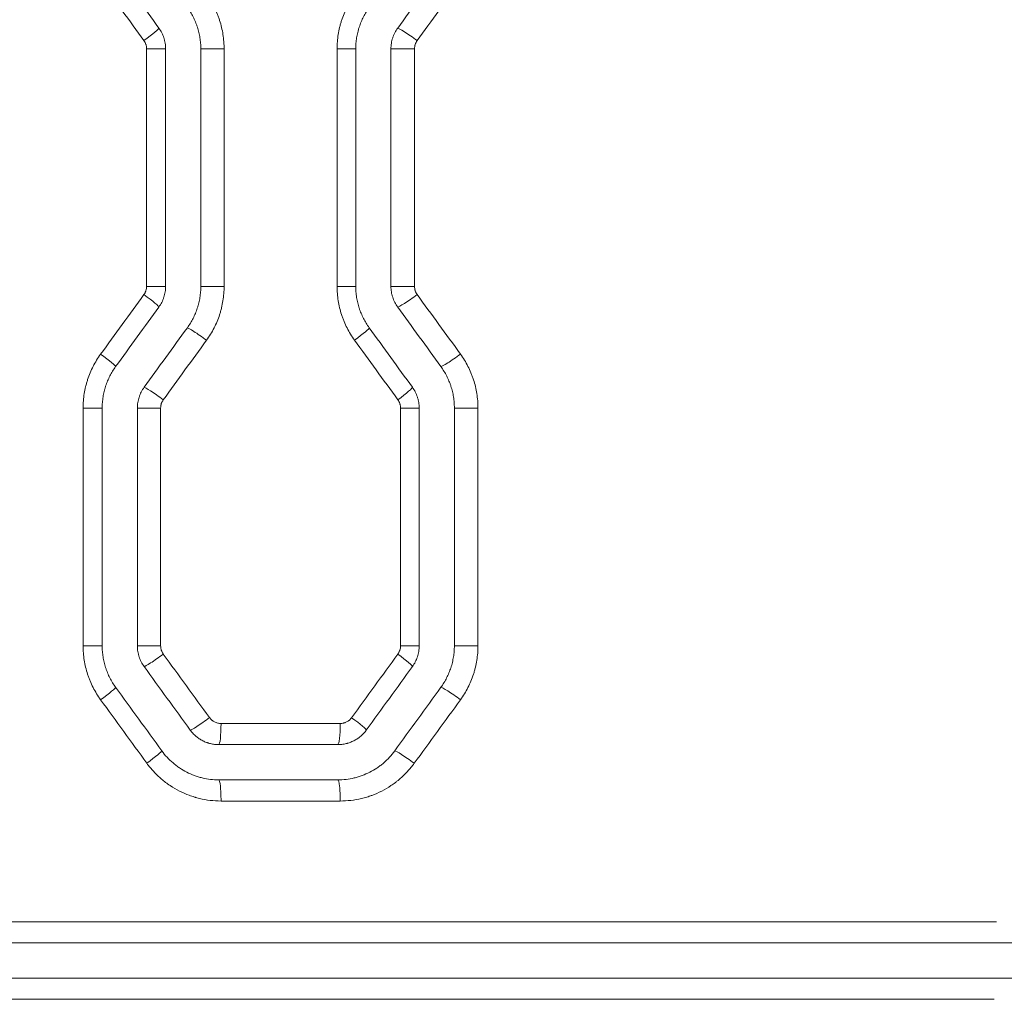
# Model space of a CAD drawing. Header units: millimetres. Extents: x 0 to 594, y 0 to 420.
# Tile 603 of 915: x 249 to 256, y 302 to 309. Entities that reach past the tile are written whole.
import ezdxf

# ---------------------------------------------------------------- set-up
doc = ezdxf.new("R2010")
doc.units = ezdxf.units.MM
doc.layers.add('1', color=7, linetype='Continuous', true_color=0xffffff)

msp = doc.modelspace()

# ---------------------------------------------------------------- linework, layer by layer
at = {"layer": '1', "color": 155, "linetype": 'Continuous', "lineweight": 13}
for p, q in [((249.7791, 308.9075), (249.9137, 308.9075)), ((249.7791, 307.2224), (249.7791, 308.9075)), ((250.3287, 308.9075), (250.1634, 308.9075)), ((250.3287, 308.9075), (250.3287, 307.2224)), ((251.1298, 308.9075), (251.2626, 308.9075)), ((251.1298, 307.2224), (251.1298, 308.9075)), ((251.6791, 308.9075), (251.5122, 308.9075)), ((251.6791, 308.9075), (251.6791, 307.2224)), ((249.7791, 307.2224), (249.9137, 307.2224)), ((250.3287, 307.2224), (250.1634, 307.2224)), ((251.1298, 307.2224), (251.2626, 307.2224)), ((251.6791, 307.2224), (251.5122, 307.2224)), ((249.3288, 306.3593), (249.4641, 306.3593)), ((249.3288, 304.6718), (249.3288, 306.3593)), ((249.8785, 306.3593), (249.7137, 306.3593)), ((249.8785, 306.3593), (249.8785, 304.6718)), ((251.58, 306.3593), (251.7122, 306.3593)), ((251.58, 304.6718), (251.58, 306.3593)), ((252.1292, 306.3593), (251.9618, 306.3593)), ((252.1292, 306.3593), (252.1292, 304.6718)), ((249.3288, 304.6718), (249.4641, 304.6718)), ((249.8785, 304.6718), (249.7137, 304.6718)), ((251.58, 304.6718), (251.7122, 304.6718)), ((252.1292, 304.6718), (251.9618, 304.6718)), ((250.3068, 304.1212), (251.1524, 304.1212)), ((251.1524, 303.5712), (250.3068, 303.5712)), ((239.9198, 302.7143), (255.8062, 302.7143)), ((255.791, 302.1643), (239.9198, 302.1643))]:
    msp.add_line(p, q, dxfattribs=at)
at = {"layer": '1', "color": 155, "linetype": 'Continuous', "lineweight": 18}
for p, q in [((249.9137, 308.9075), (249.9137, 307.2224)), ((250.1634, 308.9075), (250.1634, 307.2224)), ((251.2626, 308.9075), (251.2626, 307.2224)), ((251.5122, 308.9075), (251.5122, 307.2224)), ((249.464, 306.3593), (249.464, 304.6718)), ((249.7137, 306.3593), (249.7137, 304.6718)), ((251.7122, 306.3593), (251.7122, 304.6718)), ((251.9618, 306.3593), (251.9618, 304.6718)), ((250.2907, 303.9712), (251.1352, 303.9712)), ((251.1352, 303.7212), (250.2907, 303.7212)), ((255.9441, 302.5643), (239.9179, 302.5643)), ((239.9179, 302.3143), (256.0122, 302.3143))]:
    msp.add_line(p, q, dxfattribs=at)
for centre, major_axis, ratio, start_param, end_param in [((238.2856, 323.7578), (111.2799, -153.1611), 0.003855, 1.471849, 1.474618), ((238.9432, 292.845), (-107.6864, -148.2231), 0.003734, 1.683086, 1.685952), ((239.5167, 293.9332), (-105.0429, -144.589), 0.003644, 1.661532, 1.664463), ((239.5967, 322.4445), (104.8577, -144.3362), 0.00364, 1.458527, 1.461469), ((239.1521, 293.0343), (-106.3943, -146.4467), 0.00369, 1.665599, 1.668495), ((238.6817, 323.1848), (109.3104, -150.4545), 0.003788, 1.456962, 1.459785), ((238.3, 319.0802), (110.5643, -152.1776), 0.00383, 1.469245, 1.47222), ((239.2597, 288.5882), (-106.7846, -146.9838), 0.003704, 1.679042, 1.682125), ((238.5409, 318.3354), (110.0064, -151.4109), 0.003812, 1.472724, 1.475714), ((239.0366, 287.8665), (-107.2887, -147.6768), 0.003721, 1.682471, 1.685541)]:
    msp.add_ellipse(centre, major_axis=major_axis, ratio=ratio, start_param=start_param, end_param=end_param, dxfattribs=at)
at = {"layer": '1', "color": 155, "linetype": 'Continuous', "lineweight": 13}
for centre, major_axis, ratio, start_param, end_param in [((239.2675, 322.2719), (105.8547, -145.5056), 0.003668, 1.476556, 1.479469), ((249.7446, 308.9663), (-0.1214, -0.0881), 0.060358, 1.653746, 3.148053), ((251.6801, 308.9659), (0.1214, -0.0881), 0.070869, 1.473459, 3.044702), ((238.5419, 292.939), (-109.5453, -150.5711), 0.003793, 1.665351, 1.668168), ((249.7446, 307.1636), (-0.1214, 0.0881), 0.060358, 3.135132, 4.629439), ((251.6801, 307.164), (0.1214, 0.0881), 0.070869, 3.238484, 4.809727), ((250.1884, 306.8401), (0.1214, -0.0881), 0.062761, 1.484547, 3.05579), ((251.2366, 306.8403), (-0.1214, -0.0881), 0.068461, 1.664832, 3.148057), ((239.3632, 322.0676), (105.9405, -145.6246), 0.003673, 1.460453, 1.463368), ((249.4381, 306.7414), (-0.1214, 0.0881), 0.058695, 3.135133, 4.631715), ((251.9866, 306.7418), (0.1214, 0.0881), 0.072538, 3.240763, 4.812006), ((249.882, 306.4179), (0.1214, -0.0881), 0.061099, 1.486823, 3.058067), ((251.5431, 306.4181), (-0.1214, -0.0881), 0.070129, 1.667111, 3.148057), ((249.882, 304.6133), (0.1214, 0.0881), 0.061099, 3.225118, 4.796362), ((237.6899, 286.8188), (-113.1635, -155.5352), 0.003913, 1.685384, 1.6883), ((251.5431, 304.613), (-0.1214, 0.0881), 0.070129, 3.135128, 4.616075), ((249.4381, 304.2897), (-0.1214, -0.0881), 0.058695, 1.65147, 3.148052), ((251.9866, 304.2894), (0.1214, -0.0881), 0.072538, 1.471179, 3.042422), ((238.8158, 317.7453), (108.1632, -148.6742), 0.003746, 1.4744, 1.477444), ((250.209, 304.1627), (0.1214, 0.0881), 0.062873, 3.227548, 4.798792), ((251.216, 304.1624), (-0.1214, 0.0881), 0.068349, 3.135129, 4.618506), ((250.2907, 304.1212), (0, 0.15), 0.107379, 3.141593, 4.712389), ((251.1352, 304.1212), (0, 0.15), 0.1151, 3.141593, 4.712389), ((249.7652, 303.8391), (-0.1214, -0.0881), 0.060469, 1.653899, 3.148053), ((251.6595, 303.8388), (0.1214, -0.0881), 0.070757, 1.473612, 3.044855), ((250.2907, 303.5712), (0, -0.15), 0.107379, 1.570796, 3.141593), ((251.1352, 303.5712), (0, -0.15), 0.1151, 1.570796, 3.141593)]:
    msp.add_ellipse(centre, major_axis=major_axis, ratio=ratio, start_param=start_param, end_param=end_param, dxfattribs=at)
for points in [[(252.005, 309.3881), (251.9027, 309.2474), (251.8004, 309.1066), (251.6981, 308.9659)], [(251.6981, 307.164), (251.8004, 307.0232), (251.9027, 306.8825), (252.005, 306.7418)], [(250.2044, 306.8401), (250.1021, 306.6993), (249.9998, 306.5586), (249.8975, 306.4179)], [(249.8975, 304.6133), (250.0067, 304.4631), (250.1159, 304.3129), (250.225, 304.1627)], [(252.005, 304.2894), (251.8958, 304.1392), (251.7867, 303.989), (251.6775, 303.8388)]]:
    msp.add_open_spline(points, degree=3, dxfattribs=at)
for points, knots in [([(250.2044, 309.2898), (250.2145, 309.2759), (250.224, 309.2618), (250.2417, 309.2327), (250.2583, 309.2031), (250.2726, 309.1722), (250.2824, 309.1485), (250.2855, 309.1406), (250.29, 309.1285), (250.2914, 309.1245), (250.2942, 309.1164), (250.2956, 309.1123), (250.3022, 309.092), (250.3068, 309.0756), (250.3147, 309.0426), (250.3213, 309.0094), (250.3253, 308.9757), (250.3273, 308.9503), (250.3281, 308.9375), (250.3284, 308.9246), (250.3286, 308.9161), (250.3287, 308.9118), (250.3287, 308.9075)], [0, 0, 0, 0, 0.125, 0.125, 0.25, 0.375, 0.375, 0.4375, 0.4375, 0.46875, 0.46875, 0.5, 0.5, 0.625, 0.625, 0.75, 0.875, 0.875, 0.9375, 0.96875, 0.96875, 1, 1, 1, 1]), ([(251.1298, 308.9075), (251.1298, 308.9247), (251.1305, 308.9417), (251.1332, 308.9757), (251.1372, 309.0094), (251.1438, 309.0428), (251.1498, 309.0677), (251.152, 309.0759), (251.1555, 309.0883), (251.1567, 309.0924), (251.1592, 309.1006), (251.1605, 309.1047), (251.1671, 309.125), (251.173, 309.141), (251.186, 309.1723), (251.2002, 309.203), (251.2167, 309.2326), (251.2345, 309.2615), (251.2439, 309.2757), (251.254, 309.2895)], [0, 0, 0, 0, 0.125, 0.125, 0.25, 0.375, 0.375, 0.4375, 0.4375, 0.46875, 0.46875, 0.5, 0.5, 0.625, 0.625, 0.75, 0.875, 0.875, 1, 1, 1, 1]), ([(249.7791, 308.9075), (249.7791, 308.9128), (249.7787, 308.918), (249.7774, 308.9257), (249.7767, 308.9296), (249.7757, 308.9334), (249.775, 308.9359), (249.7746, 308.9372), (249.7725, 308.9435), (249.7685, 308.9531), (249.7631, 308.962), (249.76, 308.9663)], [0, 0, 0, 0, 0.25, 0.25, 0.375, 0.4375, 0.4375, 0.5, 0.5, 0.75, 1, 1, 1, 1]), ([(251.6981, 308.9659), (251.6951, 308.9617), (251.6896, 308.9528), (251.6857, 308.9432), (251.6836, 308.937), (251.6832, 308.9358), (251.6825, 308.9333), (251.6822, 308.932), (251.6813, 308.9282), (251.6808, 308.9256), (251.6795, 308.9179), (251.6791, 308.9127), (251.6791, 308.9075)], [0, 0, 0, 0, 0.25, 0.5, 0.5, 0.5625, 0.5625, 0.625, 0.625, 0.75, 0.75, 1, 1, 1, 1]), ([(249.76, 307.1636), (249.7631, 307.1679), (249.7658, 307.1724), (249.7694, 307.1793), (249.771, 307.1829), (249.7725, 307.1866), (249.7734, 307.189), (249.7738, 307.1903), (249.7758, 307.1965), (249.777, 307.2016), (249.7787, 307.2119), (249.7791, 307.2171), (249.7791, 307.2224)], [0, 0, 0, 0, 0.25, 0.25, 0.375, 0.4375, 0.4375, 0.5, 0.5, 0.75, 0.75, 1, 1, 1, 1]), ([(250.3287, 307.2224), (250.3287, 307.2052), (250.328, 307.1881), (250.3253, 307.1542), (250.3213, 307.1204), (250.3146, 307.0871), (250.3087, 307.0622), (250.3054, 307.0498), (250.3018, 307.0374), (250.2993, 307.0292), (250.298, 307.0251), (250.2914, 307.0048), (250.2855, 306.9888), (250.2725, 306.9574), (250.2583, 306.9267), (250.2417, 306.8971), (250.224, 306.8681), (250.2145, 306.8539), (250.2044, 306.8401)], [0, 0, 0, 0, 0.125, 0.125, 0.25, 0.375, 0.375, 0.4375, 0.46875, 0.46875, 0.5, 0.5, 0.625, 0.625, 0.75, 0.875, 0.875, 1, 1, 1, 1]), ([(251.254, 306.8403), (251.2439, 306.8542), (251.2345, 306.8684), (251.2167, 306.8974), (251.2001, 306.927), (251.1859, 306.9578), (251.1761, 306.9815), (251.173, 306.9894), (251.1685, 307.0015), (251.1671, 307.0055), (251.1643, 307.0136), (251.1629, 307.0177), (251.1563, 307.038), (251.1517, 307.0544), (251.1438, 307.0874), (251.1372, 307.1206), (251.1332, 307.1543), (251.1305, 307.1882), (251.1298, 307.2052), (251.1298, 307.2224)], [0, 0, 0, 0, 0.125, 0.125, 0.25, 0.375, 0.375, 0.4375, 0.4375, 0.46875, 0.46875, 0.5, 0.5, 0.625, 0.625, 0.75, 0.875, 0.875, 1, 1, 1, 1]), ([(251.6791, 307.2224), (251.6791, 307.2171), (251.6795, 307.2119), (251.6808, 307.2042), (251.6813, 307.2017), (251.6822, 307.1978), (251.6825, 307.1966), (251.6833, 307.194), (251.6836, 307.1928), (251.6857, 307.1866), (251.6877, 307.1819), (251.6912, 307.175), (251.6931, 307.1716), (251.6952, 307.1683), (251.6966, 307.1661), (251.6974, 307.165), (251.6981, 307.164)], [0, 0, 0, 0, 0.25, 0.25, 0.375, 0.375, 0.4375, 0.4375, 0.5, 0.5, 0.75, 0.75, 0.875, 0.9375, 0.9375, 1, 1, 1, 1]), ([(249.3288, 306.3593), (249.3288, 306.3765), (249.3295, 306.3936), (249.3322, 306.4275), (249.3362, 306.4613), (249.3428, 306.4946), (249.3488, 306.5195), (249.351, 306.5278), (249.3545, 306.5401), (249.3557, 306.5443), (249.3582, 306.5525), (249.3595, 306.5566), (249.3661, 306.5769), (249.372, 306.5928), (249.385, 306.6242), (249.3992, 306.6549), (249.4157, 306.6844), (249.4335, 306.7134), (249.443, 306.7275), (249.453, 306.7414)], [0, 0, 0, 0, 0.125, 0.125, 0.25, 0.375, 0.375, 0.4375, 0.4375, 0.46875, 0.46875, 0.5, 0.5, 0.625, 0.625, 0.75, 0.875, 0.875, 1, 1, 1, 1]), ([(252.005, 306.7418), (252.0151, 306.7279), (252.0245, 306.7137), (252.0423, 306.6847), (252.0589, 306.6551), (252.0732, 306.6241), (252.083, 306.6005), (252.0861, 306.5925), (252.0905, 306.5805), (252.092, 306.5764), (252.0948, 306.5683), (252.0962, 306.5643), (252.1028, 306.5439), (252.1074, 306.5275), (252.1153, 306.4945), (252.1219, 306.4613), (252.1259, 306.4276), (252.1279, 306.4021), (252.1287, 306.3894), (252.129, 306.3765), (252.1292, 306.3679), (252.1292, 306.3636), (252.1292, 306.3593)], [0, 0, 0, 0, 0.125, 0.125, 0.25, 0.375, 0.375, 0.4375, 0.4375, 0.46875, 0.46875, 0.5, 0.5, 0.625, 0.625, 0.75, 0.875, 0.875, 0.9375, 0.96875, 0.96875, 1, 1, 1, 1]), ([(249.8975, 306.4179), (249.8944, 306.4136), (249.889, 306.4047), (249.885, 306.3952), (249.883, 306.3889), (249.8826, 306.3877), (249.8819, 306.3851), (249.8815, 306.3839), (249.8806, 306.3801), (249.8801, 306.3775), (249.8789, 306.3698), (249.8785, 306.3646), (249.8785, 306.3593)], [0, 0, 0, 0, 0.25, 0.5, 0.5, 0.5625, 0.5625, 0.625, 0.625, 0.75, 0.75, 1, 1, 1, 1]), ([(251.58, 306.3593), (251.58, 306.3646), (251.5796, 306.3699), (251.5784, 306.3776), (251.5776, 306.3814), (251.5766, 306.3853), (251.5759, 306.3878), (251.5755, 306.3891), (251.5735, 306.3953), (251.5695, 306.4049), (251.564, 306.4139), (251.5609, 306.4181)], [0, 0, 0, 0, 0.25, 0.25, 0.375, 0.4375, 0.4375, 0.5, 0.5, 0.75, 1, 1, 1, 1]), ([(249.453, 304.2897), (249.443, 304.3036), (249.4335, 304.3178), (249.4157, 304.3468), (249.3991, 304.3764), (249.3849, 304.4073), (249.3751, 304.4309), (249.372, 304.4388), (249.3675, 304.4509), (249.3661, 304.4549), (249.3633, 304.463), (249.3619, 304.4671), (249.3553, 304.4874), (249.3507, 304.5038), (249.3428, 304.5368), (249.3362, 304.57), (249.3322, 304.6037), (249.3295, 304.6376), (249.3288, 304.6546), (249.3288, 304.6718)], [0, 0, 0, 0, 0.125, 0.125, 0.25, 0.375, 0.375, 0.4375, 0.4375, 0.46875, 0.46875, 0.5, 0.5, 0.625, 0.625, 0.75, 0.875, 0.875, 1, 1, 1, 1]), ([(249.8785, 304.6718), (249.8785, 304.6665), (249.8789, 304.6613), (249.8801, 304.6536), (249.8806, 304.651), (249.8815, 304.6472), (249.8819, 304.646), (249.8826, 304.6434), (249.883, 304.6422), (249.885, 304.636), (249.887, 304.6312), (249.8905, 304.6243), (249.8924, 304.6209), (249.8945, 304.6176), (249.896, 304.6154), (249.8967, 304.6143), (249.8975, 304.6133)], [0, 0, 0, 0, 0.25, 0.25, 0.375, 0.375, 0.4375, 0.4375, 0.5, 0.5, 0.75, 0.75, 0.875, 0.9375, 0.9375, 1, 1, 1, 1]), ([(251.5609, 304.613), (251.564, 304.6173), (251.5667, 304.6217), (251.5703, 304.6287), (251.5719, 304.6323), (251.5734, 304.636), (251.5743, 304.6384), (251.5747, 304.6397), (251.5768, 304.6459), (251.578, 304.651), (251.5796, 304.6613), (251.58, 304.6665), (251.58, 304.6718)], [0, 0, 0, 0, 0.25, 0.25, 0.375, 0.4375, 0.4375, 0.5, 0.5, 0.75, 0.75, 1, 1, 1, 1]), ([(252.1292, 304.6718), (252.1292, 304.6546), (252.1286, 304.6375), (252.1259, 304.6035), (252.1219, 304.5698), (252.1152, 304.5364), (252.1093, 304.5115), (252.106, 304.4991), (252.1024, 304.4868), (252.0999, 304.4786), (252.0986, 304.4745), (252.092, 304.4541), (252.0861, 304.4381), (252.0731, 304.4067), (252.0589, 304.376), (252.0423, 304.3464), (252.0245, 304.3174), (252.0151, 304.3032), (252.005, 304.2894)], [0, 0, 0, 0, 0.125, 0.125, 0.25, 0.375, 0.375, 0.4375, 0.46875, 0.46875, 0.5, 0.5, 0.625, 0.625, 0.75, 0.875, 0.875, 1, 1, 1, 1]), ([(250.225, 304.1627), (250.2274, 304.1595), (250.2325, 304.1533), (250.2382, 304.1478), (250.242, 304.1446), (250.2428, 304.1439), (250.2443, 304.1427), (250.2467, 304.1409), (250.2491, 304.1391), (250.2541, 304.1359), (250.2609, 304.1319), (250.2682, 304.1287), (250.2757, 304.126), (250.2795, 304.1249), (250.2871, 304.123), (250.291, 304.1224), (250.2988, 304.1214), (250.3028, 304.1212), (250.3068, 304.1212)], [0, 0, 0, 0, 0.125, 0.25, 0.25, 0.28125, 0.28125, 0.3125, 0.375, 0.375, 0.5, 0.625, 0.625, 0.75, 0.75, 0.875, 0.875, 1, 1, 1, 1]), ([(251.1524, 304.1212), (251.1564, 304.1212), (251.1642, 304.1217), (251.172, 304.123), (251.1777, 304.1244), (251.1796, 304.1249), (251.1834, 304.1261), (251.1853, 304.1267), (251.1908, 304.1287), (251.1943, 304.1303), (251.2013, 304.1339), (251.2047, 304.1358), (251.2088, 304.1386), (251.2096, 304.1391), (251.2112, 304.1403), (251.2136, 304.142), (251.2159, 304.1439), (251.2204, 304.1477), (251.2232, 304.1504), (251.2285, 304.1562), (251.231, 304.1592), (251.2334, 304.1624)], [0, 0, 0, 0, 0.125, 0.25, 0.25, 0.3125, 0.3125, 0.375, 0.375, 0.5, 0.5, 0.625, 0.625, 0.65625, 0.65625, 0.6875, 0.75, 0.75, 0.875, 0.875, 1, 1, 1, 1]), ([(250.3068, 303.5712), (250.2811, 303.5712), (250.2555, 303.5727), (250.2049, 303.5787), (250.1798, 303.5832), (250.1486, 303.5907), (250.1424, 303.5923), (250.1331, 303.5948), (250.13, 303.5957), (250.1239, 303.5974), (250.1208, 303.5983), (250.1055, 303.603), (250.0934, 303.6071), (250.0575, 303.6203), (250.0343, 303.6305), (249.989, 303.6535), (249.967, 303.6664), (249.9429, 303.6824), (249.9403, 303.6842), (249.935, 303.6879), (249.9323, 303.6897), (249.9245, 303.6953), (249.9193, 303.6991), (249.904, 303.7107), (249.894, 303.7187), (249.865, 303.7435), (249.8466, 303.7611), (249.8121, 303.7985), (249.7958, 303.8183), (249.7806, 303.8391)], [0, 0, 0, 0, 0.125, 0.125, 0.25, 0.25, 0.28125, 0.28125, 0.296875, 0.296875, 0.3125, 0.3125, 0.375, 0.375, 0.5, 0.5, 0.625, 0.625, 0.640625, 0.640625, 0.65625, 0.65625, 0.6875, 0.6875, 0.75, 0.75, 0.875, 0.875, 1, 1, 1, 1]), ([(251.6775, 303.8388), (251.6624, 303.8179), (251.6461, 303.7981), (251.6114, 303.7607), (251.593, 303.743), (251.571, 303.7243), (251.5686, 303.7222), (251.5636, 303.7181), (251.5611, 303.7161), (251.5536, 303.71), (251.5485, 303.7061), (251.5332, 303.6945), (251.5228, 303.6871), (251.4911, 303.666), (251.4692, 303.6532), (251.424, 303.6302), (251.4007, 303.62), (251.3736, 303.6101), (251.3706, 303.609), (251.3646, 303.6068), (251.3555, 303.6037), (251.3463, 303.6008), (251.328, 303.5953), (251.3158, 303.592), (251.2788, 303.5831), (251.2538, 303.5787), (251.2035, 303.5727), (251.1781, 303.5712), (251.1524, 303.5712)], [0, 0, 0, 0, 0.125, 0.125, 0.25, 0.25, 0.265625, 0.265625, 0.28125, 0.28125, 0.3125, 0.3125, 0.375, 0.375, 0.5, 0.5, 0.625, 0.625, 0.640625, 0.640625, 0.65625, 0.6875, 0.6875, 0.75, 0.75, 0.875, 0.875, 1, 1, 1, 1])]:
    msp.add_open_spline(points, degree=3, knots=knots, dxfattribs=at)
at = {"layer": '1', "color": 155, "linetype": 'Continuous', "lineweight": 18}
for points, knots in [([(250.068, 309.2014), (250.0757, 309.1907), (250.083, 309.1798), (250.0966, 309.1575), (250.1094, 309.1347), (250.1203, 309.111), (250.1279, 309.0928), (250.1302, 309.0867), (250.1337, 309.0774), (250.1348, 309.0743), (250.1369, 309.0681), (250.138, 309.0649), (250.143, 309.0493), (250.1466, 309.0367), (250.1527, 309.0113), (250.1577, 308.9858), (250.1608, 308.9599), (250.1629, 308.9338), (250.1634, 308.9207), (250.1634, 308.9075)], [0, 0, 0, 0, 0.125, 0.125, 0.25, 0.375, 0.375, 0.4375, 0.4375, 0.46875, 0.46875, 0.5, 0.5, 0.625, 0.625, 0.75, 0.875, 0.875, 1, 1, 1, 1]), ([(251.3579, 309.2014), (251.3502, 309.1907), (251.343, 309.1798), (251.3293, 309.1576), (251.3166, 309.1349), (251.3057, 309.1112), (251.2957, 309.0872), (251.2912, 309.0749), (251.2861, 309.0592), (251.2851, 309.0561), (251.2832, 309.0498), (251.2823, 309.0466), (251.2796, 309.0371), (251.2779, 309.0307), (251.2733, 309.0116), (251.2682, 308.9859), (251.2652, 308.96), (251.2631, 308.9338), (251.2626, 308.9207), (251.2626, 308.9075)], [0, 0, 0, 0, 0.125, 0.125, 0.25, 0.375, 0.375, 0.5, 0.5, 0.53125, 0.53125, 0.5625, 0.5625, 0.625, 0.625, 0.75, 0.875, 0.875, 1, 1, 1, 1]), ([(249.866, 309.0544), (249.8737, 309.0438), (249.8805, 309.0326), (249.8924, 309.0094), (249.8974, 308.9974), (249.9024, 308.9817), (249.9034, 308.9786), (249.9052, 308.9722), (249.906, 308.9691), (249.9083, 308.9595), (249.9096, 308.9531), (249.9127, 308.9337), (249.9137, 308.9207), (249.9137, 308.9075)], [0, 0, 0, 0, 0.25, 0.25, 0.5, 0.5, 0.5625, 0.5625, 0.625, 0.625, 0.75, 0.75, 1, 1, 1, 1]), ([(251.5599, 309.0544), (251.5522, 309.0438), (251.5454, 309.0326), (251.5365, 309.0152), (251.5337, 309.0092), (251.53, 309.0001), (251.5288, 308.9971), (251.5265, 308.9909), (251.5254, 308.9878), (251.5204, 308.9721), (251.5173, 308.9595), (251.5132, 308.9337), (251.5122, 308.9207), (251.5122, 308.9075)], [0, 0, 0, 0, 0.25, 0.25, 0.375, 0.375, 0.4375, 0.4375, 0.5, 0.5, 0.75, 0.75, 1, 1, 1, 1]), ([(249.9137, 307.2224), (249.9137, 307.2092), (249.9127, 307.1962), (249.9086, 307.1705), (249.9056, 307.1578), (249.9005, 307.1421), (249.8994, 307.139), (249.8971, 307.1328), (249.8959, 307.1298), (249.8922, 307.1207), (249.8894, 307.1148), (249.8806, 307.0973), (249.8737, 307.0861), (249.866, 307.0755)], [0, 0, 0, 0, 0.25, 0.25, 0.5, 0.5, 0.5625, 0.5625, 0.625, 0.625, 0.75, 0.75, 1, 1, 1, 1]), ([(250.1634, 307.2224), (250.1634, 307.2092), (250.1629, 307.1961), (250.1608, 307.17), (250.1577, 307.144), (250.1526, 307.1183), (250.148, 307.0992), (250.1464, 307.0928), (250.1437, 307.0833), (250.1428, 307.0802), (250.1408, 307.0739), (250.1398, 307.0707), (250.1348, 307.0551), (250.1302, 307.0428), (250.1202, 307.0187), (250.1093, 306.9951), (250.0966, 306.9724), (250.083, 306.9501), (250.0757, 306.9392), (250.068, 306.9285)], [0, 0, 0, 0, 0.125, 0.125, 0.25, 0.375, 0.375, 0.4375, 0.4375, 0.46875, 0.46875, 0.5, 0.5, 0.625, 0.625, 0.75, 0.875, 0.875, 1, 1, 1, 1]), ([(251.2626, 307.2224), (251.2626, 307.2092), (251.2631, 307.1961), (251.2651, 307.17), (251.2682, 307.1441), (251.2733, 307.1185), (251.2794, 307.0931), (251.2829, 307.0805), (251.288, 307.0649), (251.289, 307.0618), (251.2912, 307.0555), (251.2923, 307.0524), (251.2957, 307.0431), (251.2981, 307.037), (251.3056, 307.0189), (251.3166, 306.9951), (251.3357, 306.961), (251.3502, 306.9392), (251.3579, 306.9285)], [0, 0, 0, 0, 0.125, 0.125, 0.25, 0.375, 0.375, 0.5, 0.5, 0.53125, 0.53125, 0.5625, 0.5625, 0.625, 0.625, 0.75, 0.875, 1, 1, 1, 1]), ([(251.5122, 307.2224), (251.5122, 307.2092), (251.5132, 307.1961), (251.5163, 307.1768), (251.5176, 307.1704), (251.5199, 307.1608), (251.5207, 307.1576), (251.5225, 307.1513), (251.5235, 307.1481), (251.5286, 307.1325), (251.5336, 307.1204), (251.5454, 307.0973), (251.5522, 307.0861), (251.5599, 307.0755)], [0, 0, 0, 0, 0.25, 0.25, 0.375, 0.375, 0.4375, 0.4375, 0.5, 0.5, 0.75, 0.75, 1, 1, 1, 1]), ([(249.5594, 306.6532), (249.5517, 306.6426), (249.5444, 306.6317), (249.5308, 306.6094), (249.5181, 306.5867), (249.5072, 306.5631), (249.4972, 306.539), (249.4927, 306.5267), (249.4876, 306.5111), (249.4866, 306.5079), (249.4847, 306.5016), (249.4838, 306.4984), (249.4811, 306.4889), (249.4794, 306.4826), (249.4748, 306.4634), (249.4697, 306.4378), (249.4666, 306.4118), (249.4646, 306.3857), (249.464, 306.3726), (249.464, 306.3593)], [0, 0, 0, 0, 0.125, 0.125, 0.25, 0.375, 0.375, 0.5, 0.5, 0.53125, 0.53125, 0.5625, 0.5625, 0.625, 0.625, 0.75, 0.875, 0.875, 1, 1, 1, 1]), ([(251.8664, 306.6532), (251.8741, 306.6426), (251.8814, 306.6317), (251.8951, 306.6094), (251.9078, 306.5866), (251.9187, 306.5628), (251.9263, 306.5447), (251.9286, 306.5386), (251.9321, 306.5293), (251.9332, 306.5262), (251.9353, 306.5199), (251.9364, 306.5168), (251.9414, 306.5012), (251.945, 306.4886), (251.9511, 306.4632), (251.9561, 306.4376), (251.9592, 306.4117), (251.9613, 306.3857), (251.9618, 306.3726), (251.9618, 306.3593)], [0, 0, 0, 0, 0.125, 0.125, 0.25, 0.375, 0.375, 0.4375, 0.4375, 0.46875, 0.46875, 0.5, 0.5, 0.625, 0.625, 0.75, 0.875, 0.875, 1, 1, 1, 1]), ([(249.7615, 306.5063), (249.7537, 306.4956), (249.7469, 306.4845), (249.738, 306.467), (249.7353, 306.4611), (249.7315, 306.452), (249.7303, 306.4489), (249.728, 306.4428), (249.727, 306.4396), (249.7219, 306.424), (249.7189, 306.4113), (249.7148, 306.3856), (249.7137, 306.3726), (249.7137, 306.3593)], [0, 0, 0, 0, 0.25, 0.25, 0.375, 0.375, 0.4375, 0.4375, 0.5, 0.5, 0.75, 0.75, 1, 1, 1, 1]), ([(251.6644, 306.5063), (251.6722, 306.4956), (251.679, 306.4845), (251.6908, 306.4613), (251.6958, 306.4492), (251.7009, 306.4336), (251.7019, 306.4304), (251.7037, 306.4241), (251.7045, 306.4209), (251.7068, 306.4114), (251.7081, 306.4049), (251.7111, 306.3856), (251.7122, 306.3725), (251.7122, 306.3593)], [0, 0, 0, 0, 0.25, 0.25, 0.5, 0.5, 0.5625, 0.5625, 0.625, 0.625, 0.75, 0.75, 1, 1, 1, 1]), ([(249.464, 304.6718), (249.464, 304.6586), (249.4646, 304.6455), (249.4666, 304.6194), (249.4697, 304.5935), (249.4748, 304.5679), (249.4808, 304.5426), (249.4844, 304.53), (249.4895, 304.5143), (249.4905, 304.5112), (249.4927, 304.505), (249.4938, 304.5019), (249.4972, 304.4926), (249.4996, 304.4865), (249.5071, 304.4683), (249.518, 304.4446), (249.5372, 304.4104), (249.5517, 304.3886), (249.5594, 304.3779)], [0, 0, 0, 0, 0.125, 0.125, 0.25, 0.375, 0.375, 0.5, 0.5, 0.53125, 0.53125, 0.5625, 0.5625, 0.625, 0.625, 0.75, 0.875, 1, 1, 1, 1]), ([(249.7137, 304.6718), (249.7137, 304.6586), (249.7148, 304.6455), (249.7179, 304.6262), (249.7191, 304.6198), (249.7214, 304.6102), (249.7223, 304.607), (249.724, 304.6007), (249.725, 304.5975), (249.7301, 304.5819), (249.7351, 304.5698), (249.7469, 304.5467), (249.7537, 304.5355), (249.7615, 304.5249)], [0, 0, 0, 0, 0.25, 0.25, 0.375, 0.375, 0.4375, 0.4375, 0.5, 0.5, 0.75, 0.75, 1, 1, 1, 1]), ([(251.7122, 304.6718), (251.7122, 304.6586), (251.7111, 304.6456), (251.7071, 304.6199), (251.704, 304.6072), (251.6989, 304.5915), (251.6979, 304.5884), (251.6956, 304.5822), (251.6944, 304.5792), (251.6906, 304.5701), (251.6879, 304.5642), (251.679, 304.5467), (251.6722, 304.5355), (251.6644, 304.5249)], [0, 0, 0, 0, 0.25, 0.25, 0.5, 0.5, 0.5625, 0.5625, 0.625, 0.625, 0.75, 0.75, 1, 1, 1, 1]), ([(251.9618, 304.6718), (251.9618, 304.6586), (251.9613, 304.6455), (251.9592, 304.6193), (251.9561, 304.5934), (251.951, 304.5677), (251.9464, 304.5486), (251.9448, 304.5422), (251.9421, 304.5327), (251.9412, 304.5295), (251.9392, 304.5232), (251.9383, 304.5201), (251.9332, 304.5045), (251.9286, 304.4922), (251.9186, 304.4681), (251.9077, 304.4445), (251.895, 304.4217), (251.8814, 304.3995), (251.8741, 304.3886), (251.8664, 304.3779)], [0, 0, 0, 0, 0.125, 0.125, 0.25, 0.375, 0.375, 0.4375, 0.4375, 0.46875, 0.46875, 0.5, 0.5, 0.625, 0.625, 0.75, 0.875, 0.875, 1, 1, 1, 1]), ([(250.0886, 304.0743), (250.0944, 304.0662), (250.1069, 304.051), (250.1211, 304.0374), (250.1305, 304.0294), (250.1324, 304.0278), (250.1362, 304.0247), (250.1382, 304.0232), (250.1441, 304.0187), (250.1481, 304.0159), (250.1603, 304.0077), (250.1687, 304.0028), (250.1861, 303.9939), (250.1951, 303.99), (250.2067, 303.9857), (250.209, 303.9849), (250.2137, 303.9834), (250.216, 303.9826), (250.2231, 303.9805), (250.2278, 303.9792), (250.242, 303.9758), (250.2516, 303.9741), (250.271, 303.9718), (250.2808, 303.9712), (250.2907, 303.9712)], [0, 0, 0, 0, 0.125, 0.25, 0.25, 0.28125, 0.28125, 0.3125, 0.3125, 0.375, 0.375, 0.5, 0.5, 0.625, 0.625, 0.65625, 0.65625, 0.6875, 0.6875, 0.75, 0.75, 0.875, 0.875, 1, 1, 1, 1]), ([(251.3373, 304.0743), (251.3315, 304.0662), (251.3253, 304.0587), (251.312, 304.0443), (251.305, 304.0375), (251.2938, 304.028), (251.2881, 304.0234), (251.2822, 304.019), (251.2781, 304.0161), (251.2761, 304.0147), (251.2658, 304.0079), (251.2574, 304.0029), (251.24, 303.994), (251.231, 303.9901), (251.2173, 303.985), (251.2126, 303.9835), (251.2055, 303.9813), (251.2032, 303.9806), (251.1984, 303.9793), (251.196, 303.9787), (251.184, 303.9758), (251.1744, 303.9741), (251.1549, 303.9718), (251.1451, 303.9712), (251.1352, 303.9712)], [0, 0, 0, 0, 0.125, 0.125, 0.25, 0.25, 0.3125, 0.34375, 0.34375, 0.375, 0.375, 0.5, 0.5, 0.625, 0.625, 0.6875, 0.6875, 0.71875, 0.71875, 0.75, 0.75, 0.875, 0.875, 1, 1, 1, 1]), ([(249.8866, 303.9273), (249.8982, 303.9112), (249.9107, 303.896), (249.9373, 303.8673), (249.9514, 303.8537), (249.9737, 303.8346), (249.9852, 303.8254), (249.9971, 303.8166), (250.0052, 303.8109), (250.0093, 303.8081), (250.0298, 303.7944), (250.0467, 303.7845), (250.0815, 303.7667), (250.0993, 303.7589), (250.1268, 303.7488), (250.1361, 303.7456), (250.1502, 303.7413), (250.155, 303.74), (250.1645, 303.7374), (250.1693, 303.7362), (250.1932, 303.7304), (250.2125, 303.727), (250.2513, 303.7224), (250.2709, 303.7212), (250.2907, 303.7212)], [0, 0, 0, 0, 0.125, 0.125, 0.25, 0.25, 0.3125, 0.34375, 0.34375, 0.375, 0.375, 0.5, 0.5, 0.625, 0.625, 0.6875, 0.6875, 0.71875, 0.71875, 0.75, 0.75, 0.875, 0.875, 1, 1, 1, 1]), ([(251.5393, 303.9273), (251.5277, 303.9112), (251.5151, 303.896), (251.4885, 303.8671), (251.4743, 303.8535), (251.4555, 303.8375), (251.4517, 303.8343), (251.444, 303.8281), (251.4401, 303.8251), (251.4283, 303.8162), (251.4203, 303.8105), (251.3958, 303.7942), (251.379, 303.7844), (251.3442, 303.7667), (251.3263, 303.7588), (251.3031, 303.7503), (251.2985, 303.7486), (251.2891, 303.7455), (251.2844, 303.744), (251.2703, 303.7398), (251.2609, 303.7372), (251.2324, 303.7304), (251.2132, 303.727), (251.1745, 303.7224), (251.1549, 303.7212), (251.1352, 303.7212)], [0, 0, 0, 0, 0.125, 0.125, 0.25, 0.25, 0.28125, 0.28125, 0.3125, 0.3125, 0.375, 0.375, 0.5, 0.5, 0.625, 0.625, 0.65625, 0.65625, 0.6875, 0.6875, 0.75, 0.75, 0.875, 0.875, 1, 1, 1, 1])]:
    msp.add_open_spline(points, degree=3, knots=knots, dxfattribs=at)

doc.saveas('drawing.dxf')
